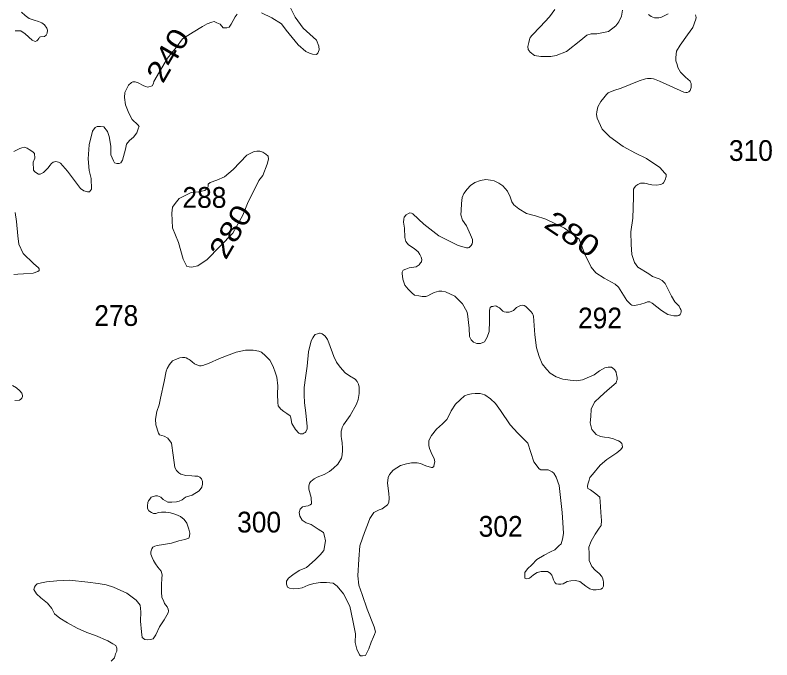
# Model space of a CAD drawing. Extents: x 445.4 to 500, y 8728.7 to 8784.
# Drawn here: x 494.06 to 499.9, y 8755.18 to 8760.15 of the extents above; entities that cross this region are included whole.
import ezdxf
from ezdxf.enums import TextEntityAlignment as Align

# ---------------------------------------------------------------- set-up
doc = ezdxf.new("R2010")
doc.units = 0
doc.header["$LTSCALE"] = 0.064
doc.layers.add('2', color=7, linetype='Continuous', lineweight=13)
doc.layers.add('21', color=7, linetype='Continuous')
doc.layers.add('61', color=7, linetype='Continuous')

msp = doc.modelspace()

# ---------------------------------------------------------------- linework, layer by layer
at = {"layer": '2'}
for points in [[(495.9643, 8760.1707), (496.0454, 8760.131), (496.1193, 8760.084), (496.157, 8760.0353), (496.2481, 8759.9239), (496.3078, 8759.8721), (496.3361, 8759.858), (496.3597, 8759.8501), (496.3895, 8759.8485), (496.4005, 8759.858), (496.41, 8759.8831), (496.4068, 8759.9129), (496.3911, 8759.9584), (496.2858, 8760.0526), (496.2261, 8760.1358), (496.1821, 8760.2236)], [(498.228, 8760.1944), (498.1868, 8760.1376), (498.1162, 8760.0612), (498.0535, 8759.9966), (498.0398, 8759.9789), (498.0339, 8759.9633), (498.028, 8759.9417), (498.0202, 8759.9104), (498.0221, 8759.8869), (498.0378, 8759.8673), (498.0711, 8759.8418), (498.1221, 8759.8321), (498.1515, 8759.834), (498.1986, 8759.834), (498.2398, 8759.8399), (498.3201, 8759.8712), (498.4299, 8759.9594), (498.475, 8759.9966), (498.5084, 8760.0064), (498.5535, 8760.0083), (498.6417, 8760.0259), (498.6991, 8760.0699), (498.7226, 8760.1012), (498.7422, 8760.1443), (498.7501, 8760.1913)], [(494.1147, 8760.1741), (494.1417, 8760.1483), (494.1734, 8760.126), (494.2109, 8760.1143), (494.2449, 8760.1038), (494.2707, 8760.0932), (494.2918, 8760.0768), (494.3083, 8760.0522), (494.3133, 8760.0348), (494.3121, 8760.0126), (494.3039, 8759.9985), (494.2899, 8759.9868), (494.2605, 8759.9833), (494.2535, 8759.9821), (494.2476, 8759.9727), (494.2406, 8759.961), (494.2324, 8759.9528), (494.2183, 8759.9493), (494.196, 8759.9587)], [(494.2159, 8758.9431), (494.2458, 8758.9261), (494.2586, 8758.9261), (494.2843, 8758.9389), (494.3206, 8758.973), (494.3334, 8758.9922), (494.3441, 8759.0071), (494.359, 8759.0178), (494.3782, 8759.0221), (494.3996, 8759.0178), (494.4145, 8759.0093), (494.4683, 8758.9482), (494.5696, 8758.8158), (494.5949, 8758.7957), (494.6224, 8758.7882), (494.6388, 8758.789), (494.6545, 8758.8091), (494.6507, 8758.8915), (494.6365, 8758.9542), (494.6287, 8759.0437), (494.6354, 8759.1513), (494.6621, 8759.2581), (494.681, 8759.2863), (494.6983, 8759.2942), (494.7234, 8759.2942), (494.7486, 8759.2894), (494.7784, 8759.2534), (494.791, 8759.2157), (494.802, 8759.1403), (494.8035, 8759.0744), (494.8224, 8759.0273), (494.8318, 8759.0132), (494.8318, 8759.0132), (494.8491, 8759.0085), (494.8664, 8759.0069), (494.879, 8759.0117), (494.8931, 8759.0321), (494.9151, 8759.1184), (494.9245, 8759.1576), (494.9465, 8759.1843), (494.978, 8759.211), (495.0047, 8759.2439), (495.0172, 8759.2816), (495.0204, 8759.2942), (495.011, 8759.3067), (494.967, 8759.346), (494.9418, 8759.3962), (494.9167, 8759.4599), (494.9073, 8759.5164), (494.912, 8759.5556), (494.9403, 8759.6121), (494.9623, 8759.6325), (494.9733, 8759.6372), (494.9906, 8759.6372), (495.0126, 8759.6294), (495.0534, 8759.609), (495.0707, 8759.6011), (495.088, 8759.5964), (495.088, 8759.5964), (495.1225, 8759.6074), (495.132, 8759.6247), (495.1351, 8759.6404), (495.2395, 8759.8199), (495.3071, 8759.9031), (495.3563, 8759.9698), (495.4395, 8760.0216), (495.5102, 8760.064), (495.5464, 8760.086), (495.581, 8760.0969), (495.5998, 8760.1017), (495.6202, 8760.0922), (495.6454, 8760.0813), (495.6705, 8760.053), (495.6862, 8760.053), (495.6988, 8760.053), (495.6988, 8760.053), (495.7161, 8760.0593), (495.7302, 8760.0828), (495.7616, 8760.1378), (495.7774, 8760.1582)], [(498.9504, 8760.1577), (498.9732, 8760.1425), (498.9846, 8760.1358), (498.9979, 8760.132), (499.015, 8760.132), (499.0302, 8760.132), (499.0512, 8760.1358), (499.1025, 8760.1615)], [(499.3146, 8760.1545), (499.3194, 8760.1346), (499.3175, 8760.1213)], [(499.3175, 8760.1213), (499.2928, 8760.0576), (499.2524, 8760.0011), (499.1963, 8759.9204), (499.1687, 8759.8738), (499.164, 8759.8501), (499.1621, 8759.8225), (499.163, 8759.7997), (499.1725, 8759.7703), (499.1774, 8759.7478), (499.1974, 8759.7118), (499.2383, 8759.6738), (499.2725, 8759.6424), (499.2763, 8759.6339), (499.2801, 8759.6234), (499.2811, 8759.612), (499.2801, 8759.593), (499.2725, 8759.5712), (499.264, 8759.5607), (499.2487, 8759.556), (499.2402, 8759.555), (499.224, 8759.5588), (499.0376, 8759.6415), (498.998, 8759.6574), (498.9895, 8759.6602), (498.9733, 8759.6631), (498.9438, 8759.6621), (498.9296, 8759.6612), (498.8792, 8759.646), (498.7394, 8759.588), (498.6852, 8759.5709), (498.6409, 8759.5515), (498.6276, 8759.5401), (498.6076, 8759.5145), (498.5848, 8759.4869), (498.5619, 8759.4442), (498.5524, 8759.4062), (498.5515, 8759.3843), (498.5553, 8759.3568), (498.5952, 8759.2732), (498.6525, 8759.2136), (498.7552, 8759.1376), (498.8503, 8759.0863), (498.9359, 8759.0473), (499.0382, 8758.9775), (499.0772, 8758.9338), (499.0867, 8758.9215), (499.0867, 8758.9063), (499.0791, 8758.8825), (499.0667, 8758.8588), (499.061, 8758.8531), (499.0458, 8758.8464), (499.0125, 8758.8398), (498.9783, 8758.8426), (498.9507, 8758.8474), (498.9364, 8758.8531), (498.9203, 8758.8559), (498.8904, 8758.8562), (498.8704, 8758.8458), (498.8542, 8758.8353), (498.8438, 8758.823), (498.8362, 8758.8106), (498.8352, 8758.748), (498.8308, 8758.5853), (498.8153, 8758.4796), (498.8175, 8758.3838), (498.8242, 8758.3045), (498.844, 8758.245), (498.8683, 8758.2075), (498.9543, 8758.1568), (498.9835, 8758.1358), (499.0343, 8758.1182), (499.0563, 8758.105), (499.0799, 8758.0814), (499.1073, 8758.0242), (499.1285, 8757.9832), (499.1546, 8757.9409), (499.1882, 8757.9061), (499.1969, 8757.8899), (499.2019, 8757.8812), (499.2044, 8757.8725), (499.2044, 8757.8626), (499.2007, 8757.8526), (499.1969, 8757.8427), (499.1845, 8757.834), (499.1758, 8757.8315), (499.1459, 8757.8315), (499.0999, 8757.8427), (499.0513, 8757.8738), (498.9791, 8757.9297), (498.963, 8757.9409), (498.943, 8757.9397), (498.9256, 8757.9322), (498.892, 8757.9223), (498.8684, 8757.9173), (498.8435, 8757.9123), (498.8223, 8757.9161), (498.8161, 8757.921), (498.785, 8757.9521), (498.719, 8758.0528), (498.6944, 8758.0772)], [(494.196, 8759.9587), (494.1432, 8760.0079), (494.1096, 8760.0303), (494.0897, 8760.0314), (494.0639, 8760.0303)], [(494.0536, 8759.0989), (494.0793, 8759.1138), (494.1006, 8759.1223), (494.1156, 8759.1287), (494.1348, 8759.133), (494.1561, 8759.1266), (494.1732, 8759.1159), (494.201, 8759.0967), (494.2138, 8759.0839), (494.2159, 8759.0477), (494.2031, 8759.0178), (494.2053, 8758.9559), (494.2159, 8758.9431), (494.2159, 8758.9431)], [(498.6944, 8758.0772), (498.6098, 8758.1244), (498.5451, 8758.163), (498.509, 8758.209), (498.4567, 8758.3146), (498.4169, 8758.4228), (498.3045, 8758.5083), (498.1589, 8758.5779), (498.0805, 8758.6027), (498.0108, 8758.6226), (497.9523, 8758.6574), (497.9124, 8758.6885), (497.8975, 8758.7122), (497.8838, 8758.7507), (497.8639, 8758.7942), (497.8284, 8758.8347), (497.7972, 8758.8571), (497.7599, 8758.8732), (497.7313, 8758.8794), (497.6952, 8758.8832), (497.6541, 8758.877), (497.6118, 8758.862), (497.5794, 8758.8372), (497.552, 8758.8098), (497.5272, 8758.7763), (497.5135, 8758.7452), (497.5085, 8758.6992), (497.5056, 8758.6461), (497.5043, 8758.6113), (497.5168, 8758.5715), (497.5467, 8758.5268), (497.579, 8758.4571), (497.5927, 8758.4211), (497.594, 8758.3999), (497.5915, 8758.3888), (497.5828, 8758.3751), (497.5753, 8758.3664), (497.5666, 8758.3602), (497.5591, 8758.3577), (497.5467, 8758.3577), (497.4832, 8758.3763), (497.3326, 8758.4497), (497.2181, 8758.5404), (497.1334, 8758.6187), (497.1235, 8758.6237), (497.1098, 8758.6275), (497.0986, 8758.6225), (497.0812, 8758.6113), (497.0675, 8758.5926), (497.0638, 8758.5777), (497.0613, 8758.5553), (497.0687, 8758.5081), (497.0712, 8758.4372), (497.0786, 8758.4066), (497.101, 8758.3793), (497.1433, 8758.3507), (497.1745, 8758.3258), (497.1882, 8758.3059), (497.1981, 8758.2848), (497.2018, 8758.2661), (497.2006, 8758.25), (497.1931, 8758.2413), (497.1819, 8758.2263), (497.1583, 8758.2102), (497.106, 8758.2027), (497.0786, 8758.1915), (497.0575, 8758.1841), (497.0512, 8758.1704), (497.05, 8758.158), (497.055, 8758.1161), (497.0724, 8758.0701), (497.0961, 8758.0378), (497.1247, 8758.0092), (497.1471, 8757.9931), (497.1795, 8757.9856), (497.2044, 8757.9819), (497.233, 8757.9819), (497.2492, 8757.9881), (497.2728, 8758.0005), (497.2965, 8758.0117), (497.3338, 8758.0241), (497.3562, 8758.0229), (497.3861, 8758.0167), (497.4583, 8757.9831), (497.5155, 8757.9247), (497.5491, 8757.865), (497.5556, 8757.8468), (497.5668, 8757.7374), (497.5693, 8757.674), (497.5842, 8757.6467), (497.6004, 8757.6293), (497.6265, 8757.6181), (497.6552, 8757.6181), (497.685, 8757.6318), (497.7074, 8757.6678), (497.7211, 8757.7126), (497.7249, 8757.7909), (497.7238, 8757.8589), (497.7238, 8757.8726), (497.7262, 8757.8862), (497.73, 8757.8962)], [(494.0533, 8758.1518), (494.0857, 8758.153), (494.1294, 8758.1555), (494.2035, 8758.161), (494.2392, 8758.1734), (494.2392, 8758.1734), (494.249, 8758.1832), (494.249, 8758.1832), (494.2501, 8758.1962), (494.2457, 8758.2027), (494.2054, 8758.2364), (494.127, 8758.3126), (494.0933, 8758.3865), (494.0857, 8758.4496), (494.0756, 8758.5613), (494.0637, 8758.6287)], [(497.73, 8757.8962), (497.73, 8757.8962), (497.7399, 8757.9036), (497.7499, 8757.9049), (497.7574, 8757.9074), (497.7686, 8757.9086), (497.7785, 8757.9061), (497.7872, 8757.9024), (497.8022, 8757.8937), (497.8221, 8757.875), (497.8283, 8757.8688), (497.8383, 8757.8639), (497.8544, 8757.8601), (497.8619, 8757.8601), (497.8756, 8757.8601), (497.8843, 8757.8639), (497.893, 8757.8663), (497.9092, 8757.875), (497.9328, 8757.8962), (497.949, 8757.9049), (497.9627, 8757.9111), (497.9801, 8757.9148), (497.9801, 8757.9148), (497.9926, 8757.9123), (498.0063, 8757.9049), (498.0436, 8757.8663), (498.0565, 8757.8506), (498.0652, 8757.8307), (498.0739, 8757.6852), (498.0864, 8757.587), (498.1075, 8757.5199), (498.1312, 8757.4614), (498.1635, 8757.4204), (498.194, 8757.3897), (498.2401, 8757.3611), (498.2911, 8757.3449), (498.3484, 8757.3374), (498.3981, 8757.3325), (498.4429, 8757.3399), (498.5313, 8757.3772), (498.5724, 8757.4095), (498.6147, 8757.4307), (498.6396, 8757.4369), (498.667, 8757.4356), (498.6894, 8757.4195), (498.7018, 8757.3971), (498.7043, 8757.3785), (498.7093, 8757.3598), (498.7093, 8757.3399), (498.7056, 8757.3287), (498.7018, 8757.3151), (498.6321, 8757.2579), (498.5798, 8757.2088), (498.535, 8757.1678), (498.5089, 8757.1131), (498.5064, 8757.0571), (498.5027, 8757.0062), (498.5151, 8756.9564), (498.5313, 8756.9353), (498.5475, 8756.9167), (498.5823, 8756.903), (498.6122, 8756.898), (498.6408, 8756.893), (498.6819, 8756.8843), (498.7055, 8756.8744), (498.7205, 8756.8682), (498.7317, 8756.8607), (498.7466, 8756.847), (498.7491, 8756.8371), (498.7504, 8756.8209), (498.737, 8756.8013), (498.7084, 8756.7752), (498.6312, 8756.7254), (498.5789, 8756.6819), (498.5192, 8756.6098), (498.498, 8756.5862), (498.4943, 8756.5663), (498.4831, 8756.5345), (498.4819, 8756.5158), (498.4831, 8756.5021), (498.503, 8756.4897), (498.5441, 8756.4586), (498.5752, 8756.435), (498.5814, 8756.3629), (498.5826, 8756.3168), (498.5882, 8756.2553), (498.5854, 8756.2162), (498.5714, 8756.1938), (498.5406, 8756.1491), (498.5098, 8756.0959), (498.4902, 8756.0484), (498.493, 8755.9981), (498.493, 8755.9449), (498.5154, 8755.9002), (498.5406, 8755.8722), (498.5714, 8755.8443), (498.591, 8755.8219), (498.5995, 8755.8051), (498.6023, 8755.7911), (498.6051, 8755.7799), (498.6051, 8755.766)], [(496.7194, 8757.2817), (496.7149, 8757.3067), (496.7047, 8757.3249), (496.6876, 8757.3442), (496.6456, 8757.3703), (496.6103, 8757.3941), (496.5728, 8757.4361), (496.544, 8757.4755), (496.5247, 8757.5198), (496.4838, 8757.6254), (496.4747, 8757.6492), (496.4656, 8757.6651), (496.4553, 8757.6776), (496.444, 8757.6867), (496.4326, 8757.6946), (496.419, 8757.6992), (496.4122, 8757.698), (496.3974, 8757.6935), (496.3803, 8757.6878), (496.369, 8757.6753), (496.361, 8757.6617), (496.3496, 8757.639), (496.328, 8757.5561), (496.3189, 8757.4449), (496.3052, 8757.3543), (496.2938, 8757.2794), (496.2938, 8757.2226), (496.2983, 8757.1624), (496.3086, 8757.0833), (496.3188, 8756.98), (496.3166, 8756.9607), (496.3075, 8756.9391), (496.3018, 8756.9323), (496.2927, 8756.9266), (496.2836, 8756.9232), (496.2643, 8756.9221), (496.254, 8756.9289), (496.2268, 8756.955), (496.1983, 8757.0016), (496.1927, 8757.0459), (496.187, 8757.0617), (496.162, 8757.0799), (496.1381, 8757.0935), (496.1142, 8757.1117), (496.0937, 8757.1395), (496.0914, 8757.1634), (496.088, 8757.2292), (496.0903, 8757.2928), (496.0845, 8757.3605), (496.0731, 8757.39), (496.0549, 8757.4423), (496.0288, 8757.4911), (495.9958, 8757.5252), (495.9662, 8757.5524), (495.9447, 8757.5592), (495.9015, 8757.5683), (495.8412, 8757.5683), (495.7688, 8757.5528), (495.6415, 8757.5028), (495.5608, 8757.4665), (495.5126, 8757.4486), (495.5001, 8757.4463), (495.4864, 8757.4475), (495.4671, 8757.4543), (495.4489, 8757.4634), (495.4307, 8757.4781), (495.416, 8757.4906), (495.4069, 8757.4963), (495.3978, 8757.502), (495.3841, 8757.5099), (495.3728, 8757.5122), (495.3557, 8757.5122), (495.3364, 8757.5076), (495.3011, 8757.4963), (495.2796, 8757.4861), (495.2568, 8757.4577), (495.2375, 8757.427), (495.2295, 8757.4066), (495.2136, 8757.3271), (495.1852, 8757.1988), (495.1771, 8757.1468), (495.1578, 8757.0957), (495.1487, 8757.0356), (495.1509, 8756.9924), (495.1714, 8756.9288), (495.1794, 8756.9152), (495.2157, 8756.9039), (495.243, 8756.888), (495.2714, 8756.8494), (495.2831, 8756.7571), (495.2969, 8756.6627), (495.3105, 8756.6394), (495.328, 8756.6219), (495.3436, 8756.6103), (495.3824, 8756.6005), (495.4291, 8756.5986), (495.4505, 8756.5967), (495.4738, 8756.5967), (495.4738, 8756.5967), (495.4893, 8756.5889), (495.5024, 8756.5759)], [(494.0611, 8757.1789), (494.097, 8757.1831), (494.1082, 8757.1906), (494.1157, 8757.1981), (494.1219, 8757.2106), (494.1207, 8757.2193), (494.1169, 8757.2355), (494.1007, 8757.2529), (494.0758, 8757.2778), (494.0446, 8757.2953)], [(496.9479, 8756.3937), (496.9382, 8756.3742), (496.8978, 8756.3436), (496.8727, 8756.3367), (496.8311, 8756.3168), (496.8007, 8756.2687), (496.7825, 8756.2214), (496.7606, 8756.1607), (496.746, 8756.1182), (496.7255, 8756.0599), (496.7158, 8755.9555), (496.7085, 8755.8268), (496.7158, 8755.7565), (496.7425, 8755.6836), (496.7814, 8755.5696), (496.835, 8755.4347), (496.8447, 8755.3959), (496.8374, 8755.3741), (496.8301, 8755.3571), (496.8107, 8755.3158), (496.7936, 8755.2648), (496.7815, 8755.2381), (496.7742, 8755.2236), (496.7669, 8755.2139), (496.745, 8755.209), (496.7304, 8755.209), (496.7207, 8755.2187), (496.7012, 8755.2624), (496.6891, 8755.3134), (496.6915, 8755.3789), (496.6696, 8755.4833), (496.6477, 8755.5925), (496.5991, 8755.6872), (496.5505, 8755.7479), (496.5189, 8755.7697), (496.4678, 8755.7746), (496.4216, 8755.7746), (496.3681, 8755.7673), (496.3268, 8755.7551), (496.2781, 8755.7357), (496.2507, 8755.7296), (496.2142, 8755.7271), (496.1826, 8755.732), (496.1656, 8755.7393), (496.1583, 8755.7635), (496.1583, 8755.7854), (496.1729, 8755.8097), (496.207, 8755.8339), (496.2556, 8755.8679), (496.3115, 8755.8922), (496.3796, 8755.9504), (496.4185, 8755.9893), (496.4477, 8756.0233), (496.4598, 8756.0961), (496.4525, 8756.1325), (496.4428, 8756.1616), (496.4015, 8756.1883), (496.3482, 8756.2238), (496.3093, 8756.2359), (496.2801, 8756.2578), (496.2607, 8756.2869), (496.2558, 8756.316), (496.2559, 8756.3168), (496.2637, 8756.3414), (496.2814, 8756.3605), (496.3065, 8756.365), (496.3256, 8756.3664), (496.3404, 8756.3738), (496.3507, 8756.3826), (496.3507, 8756.3826), (496.3492, 8756.4312), (496.3302, 8756.4966), (496.3302, 8756.5079), (496.3316, 8756.5179), (496.3366, 8756.542), (496.3465, 8756.554), (496.3714, 8756.5746), (496.3948, 8756.5881), (496.4502, 8756.6087), (496.49, 8756.6307), (496.5223, 8756.6575), (496.5543, 8756.6873), (496.582, 8756.7349), (496.5891, 8756.7618), (496.5913, 8756.7952), (496.5913, 8756.8115), (496.5877, 8756.8541), (496.582, 8756.8866), (496.5806, 8756.9022), (496.5798, 8756.9178), (496.5798, 8756.9313), (496.5813, 8756.9441), (496.5841, 8756.9597), (496.5877, 8756.9711), (496.5983, 8756.9923), (496.6488, 8757.0647), (496.6977, 8757.1502), (496.7115, 8757.1875), (496.7183, 8757.2329), (496.7183, 8757.2545), (496.7194, 8757.2817)], [(498.6051, 8755.766), (498.6051, 8755.7464), (498.5967, 8755.7324), (498.5826, 8755.724), (498.549, 8755.7184), (498.5238, 8755.7184), (498.4986, 8755.7268), (498.4678, 8755.7464), (498.423, 8755.7827), (498.3894, 8755.7911), (498.3529, 8755.7883), (498.3251, 8755.7826), (498.2934, 8755.7668), (498.276, 8755.7637), (498.2569, 8755.7637), (498.2395, 8755.7652), (498.2284, 8755.7763), (498.2189, 8755.7953), (498.2142, 8755.8127), (498.2063, 8755.8317), (498.192, 8755.8475), (498.1714, 8755.8601), (498.1508, 8755.8617), (498.1223, 8755.8617), (498.0922, 8755.8538), (498.0653, 8755.8348), (498.0463, 8755.8206), (498.0336, 8755.8095), (498.013, 8755.8048), (497.9972, 8755.8095), (497.9972, 8755.8269), (497.9972, 8755.8538), (498.0177, 8755.8807), (498.051, 8755.9123), (498.089, 8755.9534), (498.1461, 8755.9866), (498.1952, 8756.0119), (498.23, 8756.0277), (498.2604, 8756.0585), (498.2778, 8756.0743), (498.2889, 8756.1091), (498.2952, 8756.155), (498.2905, 8756.2388), (498.2848, 8756.3168), (498.2626, 8756.5234), (498.2385, 8756.5887), (498.2213, 8756.618), (498.2075, 8756.63), (498.1886, 8756.6403), (498.1765, 8756.6438), (498.1559, 8756.6455), (498.1197, 8756.6438), (498.1077, 8756.6523), (498.0664, 8756.7074), (498.0194, 8756.8514), (497.9437, 8756.9288), (497.8832, 8756.9929), (497.809, 8757.1029), (497.7711, 8757.1561), (497.7314, 8757.1935), (497.6885, 8757.2233), (497.6533, 8757.2325), (497.638, 8757.2348), (497.6136, 8757.2333), (497.5852, 8757.231), (497.5592, 8757.2271), (497.5309, 8757.2164), (497.4988, 8757.1859), (497.4636, 8757.1507), (497.4292, 8757.1003), (497.4173, 8757.0708), (497.3951, 8757.0326), (497.3622, 8756.999), (497.3163, 8756.9592), (497.2781, 8756.9096), (497.264, 8756.8869), (497.2572, 8756.8693), (497.2564, 8756.8517), (497.2564, 8756.8319), (497.2617, 8756.8097), (497.2824, 8756.7608), (497.2977, 8756.7333), (497.3035, 8756.7062), (497.2979, 8756.6881), (497.2951, 8756.67), (497.2951, 8756.67), (497.2854, 8756.6631), (497.277, 8756.6617), (497.2339, 8756.6756), (497.1921, 8756.6937), (497.1656, 8756.6978), (497.1225, 8756.6978), (497.0835, 8756.6923), (497.0389, 8756.6784), (496.9818, 8756.6422), (496.9535, 8756.6093), (496.9424, 8756.5856), (496.9382, 8756.5425), (496.9479, 8756.4618), (496.9507, 8756.4271), (496.9479, 8756.3937)], [(495.5024, 8756.5759), (495.5104, 8756.5544), (495.5092, 8756.5351), (495.5058, 8756.5112), (495.4842, 8756.484), (495.4297, 8756.4499), (495.3797, 8756.4341), (495.3524, 8756.4136), (495.3297, 8756.4023), (495.3104, 8756.3977), (495.2729, 8756.3955), (495.2422, 8756.3966), (495.2058, 8756.4159), (495.1877, 8756.4352), (495.1638, 8756.4431), (495.1479, 8756.4431), (495.1388, 8756.442), (495.1388, 8756.442), (495.1149, 8756.4329), (495.1047, 8756.4193), (495.0933, 8756.4045), (495.0888, 8756.3932), (495.0865, 8756.3671), (495.0865, 8756.3455), (495.0956, 8756.3296), (495.1176, 8756.3168), (495.1319, 8756.3089), (495.1506, 8756.3068), (495.1714, 8756.3151), (495.1943, 8756.3172), (495.2276, 8756.3172), (495.2629, 8756.313), (495.3045, 8756.3006), (495.3399, 8756.284), (495.369, 8756.2611), (495.3902, 8756.234), (495.405, 8756.1861), (495.412, 8756.1561), (495.4097, 8756.133), (495.405, 8756.1169), (495.3727, 8756.1076), (495.3265, 8756.0961), (495.271, 8756.08), (495.2086, 8756.0684), (495.1601, 8756.0615), (495.1416, 8756.0569), (495.1277, 8756.0477), (495.1185, 8756.0361), (495.1116, 8756.0131), (495.1116, 8755.9946), (495.1208, 8755.9692), (495.1324, 8755.9462), (495.1485, 8755.9208), (495.1647, 8755.8931), (495.1924, 8755.8631), (495.1994, 8755.8354), (495.1971, 8755.8054), (495.1931, 8755.7615), (495.1931, 8755.7029), (495.1959, 8755.6593), (495.2081, 8755.6362), (495.2177, 8755.6144), (495.2368, 8755.5886), (495.245, 8755.5709), (495.2477, 8755.5572), (495.245, 8755.5423), (495.2153, 8755.4869), (495.1796, 8755.4343), (495.1513, 8755.3723), (495.1287, 8755.3422), (495.108, 8755.3366), (495.0836, 8755.3328), (495.0647, 8755.3366), (495.0459, 8755.3516), (495.0384, 8755.3948), (495.0309, 8755.4775), (495.0346, 8755.5489), (495.029, 8755.6015), (494.9989, 8755.639), (494.9273, 8755.6935), (494.8238, 8755.7405), (494.7674, 8755.7574), (494.7052, 8755.7687), (494.6262, 8755.7781), (494.4831, 8755.7931), (494.3872, 8755.7893), (494.3053, 8755.7819), (494.2677, 8755.7744), (494.2357, 8755.765), (494.2206, 8755.7519), (494.2131, 8755.7406), (494.2093, 8755.7218), (494.2282, 8755.688), (494.262, 8755.6579), (494.3147, 8755.6166), (494.3486, 8755.5753), (494.3693, 8755.5339), (494.4107, 8755.502), (494.4691, 8755.4644), (494.5444, 8755.4231), (494.6178, 8755.3911)], [(494.6178, 8755.3911), (494.6836, 8755.3667), (494.7804, 8755.3263), (494.818, 8755.3019), (494.8425, 8755.2887), (494.8482, 8755.2699), (494.8482, 8755.2474), (494.8388, 8755.2248), (494.8312, 8755.1948), (494.8068, 8755.1685)]]:
    msp.add_lwpolyline(points, dxfattribs=at)
msp.add_lwpolyline([(495.5461, 8758.2672), (495.4742, 8758.2194), (495.4262, 8758.2074), (495.3903, 8758.2134), (495.3603, 8758.2702), (495.3244, 8758.3989), (495.2794, 8758.5126), (495.2734, 8758.6233), (495.2794, 8758.6711), (495.3004, 8758.6981), (495.3304, 8758.737), (495.4232, 8758.7848), (495.4831, 8758.7878), (495.5281, 8758.7998), (495.5461, 8758.8148), (495.5545, 8758.8301), (495.5545, 8758.8475), (495.5691, 8758.8621), (495.62, 8758.8795), (495.681, 8758.9042), (495.7479, 8758.9623), (495.8512, 8759.0726), (495.9079, 8759.1002), (495.9297, 8759.1031), (495.953, 8759.1031), (495.9748, 8759.0959), (495.9995, 8759.0799), (496.017, 8759.0639), (496.0184, 8759.0421), (496.0082, 8759.0015), (495.9748, 8758.9158), (495.9457, 8758.8766), (495.8585, 8758.698), (495.8206, 8758.6084), (495.745, 8758.469)], close=True, dxfattribs=at)

# ---------------------------------------------------------------- texts
at = {"layer": '21', "width": 0.95}
for s, p in [('310', (499.9114, 8759.0276)), ('288', (495.695, 8758.6659))]:
    msp.add_text(s, height=0.16, dxfattribs=at).set_placement(p, align=Align.RIGHT)
for s, p in [('278', (494.6751, 8757.755)), ('292', (498.4079, 8757.736)), ('300', (495.7775, 8756.1616)), ('302', (497.6412, 8756.1289))]:
    msp.add_text(s, height=0.16, dxfattribs=at).set_placement(p)
at = {"layer": '61'}
for s, rotation, width, p in [('240', 59.956, 1.2, (495.3117, 8759.803)), ('280', 59.965, 1.2, (495.7975, 8758.4427)), ('280', 326.3, 1.25, (498.3206, 8758.3966))]:
    msp.add_text(s, height=0.16, rotation=rotation, dxfattribs=dict(at, width=width)).set_placement(p, align=Align.CENTER)

doc.saveas('drawing.dxf')
